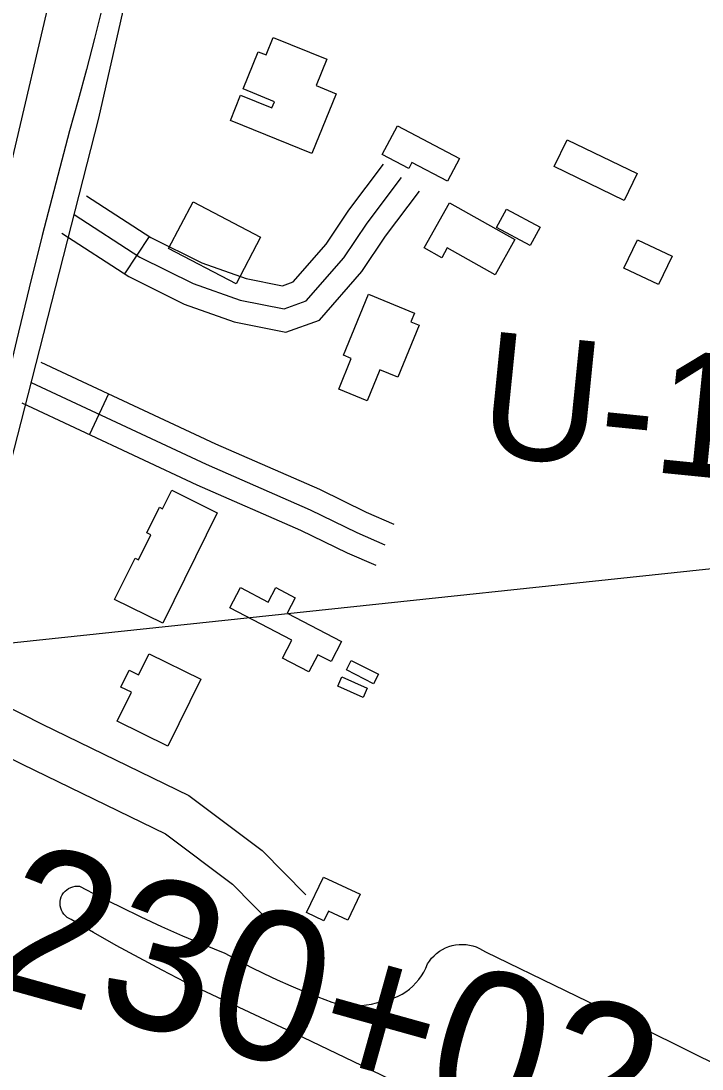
# Model space of a CAD drawing. Extents: x 3683402 to 3721514, y 487807 to 513565.
# Drawn here: x 3713224 to 3713679, y 500339 to 501040 of the extents above; entities that cross this region are included whole.
import ezdxf

# ---------------------------------------------------------------- set-up
doc = ezdxf.new("R2010")
doc.units = 0
for name, color, linetype in [('V-BLDG-OTLN', 7, 'Continuous'), ('V-LEVE-TOET', 7, 'Continuous'), ('V-RIVR-FERY', 7, 'Continuous'), ('V-RIVR-RANG-IDEN', 7, 'Continuous'), ('V-ROAD-CNTR', 7, 'Continuous'), ('V-SITE-VEGE', 7, 'Continuous'), ('V-SURV-IDEN', 7, 'Continuous'), ('V-SURV-LINE', 7, 'Continuous')]:
    doc.layers.add(name, color=color, linetype=linetype)

msp = doc.modelspace()

# ---------------------------------------------------------------- linework, layer by layer
at = {"layer": 'V-BLDG-OTLN'}
for points in [[(3713434.48, 500991.55), (3713418.25, 500951.53), (3713363.71, 500973.64), (3713370.56, 500990.54), (3713391.43, 500982.08), (3713393.12, 500986.27), (3713372.14, 500994.78), (3713382.26, 501019.72), (3713387.61, 501017.55), (3713392.37, 501029.28), (3713428.19, 501014.75), (3713420.99, 500997.02)], [(3713475.46, 500970.11), (3713516.95, 500948.15), (3713508.95, 500933.04), (3713485.14, 500945.65), (3713482.98, 500941.57), (3713465.31, 500950.94)], [(3713588.87, 500960.78), (3713635.81, 500938.21), (3713627.14, 500920.19), (3713580.2, 500942.77)], [(3713338.74, 500919.27), (3713383.85, 500895.69), (3713367.49, 500864.39), (3713322.39, 500887.97)], [(3713510.24, 500918.63), (3713554.03, 500894.03), (3713540.77, 500870.44), (3713508.79, 500888.41), (3713505.03, 500881.7), (3713493.22, 500888.34)], [(3713548.37, 500914.39), (3713570.79, 500902.34), (3713564.12, 500889.93), (3713541.7, 500901.98)], [(3713635.88, 500893.78), (3713659.09, 500882.75), (3713650.11, 500863.83), (3713626.9, 500874.85)], [(3713439.25, 500816.59), (3713456, 500857.38), (3713486.85, 500844.71), (3713484.48, 500838.92), (3713489.99, 500836.66), (3713475.71, 500801.89), (3713463.63, 500806.85), (3713455.1, 500786.08), (3713436.14, 500793.87), (3713444.58, 500814.4)], [(3713354.94, 500711.12), (3713318.43, 500637.12), (3713286.28, 500652.98), (3713299.93, 500680.64), (3713302.21, 500679.51), (3713310.46, 500696.23), (3713307.75, 500697.58), (3713316.22, 500714.75), (3713318.32, 500713.71), (3713324.47, 500726.16)], [(3713401.69, 500643.86), (3713438.03, 500624.84), (3713431.02, 500611.45), (3713422.11, 500616.11), (3713416.06, 500604.57), (3713398.49, 500613.77), (3713404.77, 500625.77), (3713363.34, 500647.46), (3713370.45, 500661.04), (3713389.05, 500651.29), (3713394.14, 500661.01), (3713407.12, 500654.22)], [(3713343.82, 500599.82), (3713321.81, 500554.95), (3713287.97, 500571.55), (3713297.48, 500590.92), (3713290.36, 500594.41), (3713295.93, 500605.75), (3713302.31, 500602.62), (3713309.26, 500616.78)], [(3713444.52, 500612.25), (3713462.65, 500603.01), (3713459.42, 500596.67), (3713441.29, 500605.92)], [(3713438.31, 500601.2), (3713455.19, 500593.62), (3713452.43, 500587.47), (3713435.55, 500595.04)], [(3713425.92, 500467.29), (3713450.42, 500455.73), (3713442.22, 500438.35), (3713429.25, 500444.47), (3713426.18, 500437.98), (3713414.66, 500443.43)]]:
    msp.add_lwpolyline(points, close=True, dxfattribs=at)
at = {"layer": 'V-LEVE-TOET'}
msp.add_lwpolyline([(3713277.95, 501049.16), (3713272.79, 501028.47), (3713267.43, 501007.84), (3713261.85, 500987.26), (3713256.08, 500966.74), (3713246.83, 500931.78), (3713237.83, 500896.75), (3713229.07, 500861.66), (3713220.55, 500826.51), (3713212.27, 500791.3), (3713204.24, 500756.04), (3713194.36, 500711.52), (3713184.29, 500667.04), (3713174.03, 500622.61), (3713163.56, 500578.23), (3713152.91, 500533.89), (3713145.81, 500502.42), (3713138.89, 500470.91), (3713132.15, 500439.35), (3713125.59, 500407.77), (3713119.21, 500376.14), (3713113.01, 500344.48), (3713102.04, 500289.94)], dxfattribs=at)
at = {"layer": 'V-RIVR-FERY'}
msp.add_lwpolyline([(3710269.03, 500311.07), (3714622.71, 500773.22)], dxfattribs=at)
at = {"layer": 'V-ROAD-CNTR'}
for p, q in [((3713309.3, 500896.11), (3713292.97, 500870.94)), ((3713282.15, 500790.67), (3713269.43, 500763.5))]:
    msp.add_line(p, q, dxfattribs=at)
for points in [[(3713009.46, 499793.9), (3713067.04, 500042.91), (3713093.56, 500188.37), (3713137.19, 500381.26), (3713184.45, 500619.44), (3713228.39, 500790), (3713275.62, 500975.17), (3713314.94, 501148.65), (3713351.76, 501305.17), (3713376.05, 501412.28), (3713396.6, 501490.5), (3713419.75, 501576.17), (3713457.87, 501695.65), (3713521.56, 501879.03), (3713579.56, 502034.86), (3713618.36, 502142.01), (3713656.24, 502241.27)], [(3713267.35, 500923.32), (3713310.58, 500895.28), (3713344.54, 500878.31), (3713374.18, 500867.96), (3713398.53, 500863.11), (3713405.71, 500865.67), (3713427.67, 500890.94), (3713442.96, 500913.63), (3713466.13, 500944.45)], [(3713259.19, 500910.73), (3713303.13, 500882.24), (3713338.69, 500864.47), (3713370.22, 500853.45), (3713399.67, 500847.59), (3713414.46, 500852.86), (3713439.59, 500881.79), (3713455.18, 500904.92), (3713478.12, 500935.44)], [(3713251.02, 500898.15), (3713295.67, 500869.19), (3713332.84, 500850.62), (3713366.26, 500838.94), (3713400.8, 500832.07), (3713423.2, 500840.05), (3713451.52, 500872.65), (3713467.4, 500896.22), (3713490.11, 500926.43)], [(3713236.87, 500811.87), (3713353.64, 500757.21), (3713423.29, 500726.79), (3713454.46, 500711.49), (3713472.96, 500703.5)], [(3713230.51, 500798.29), (3713347.45, 500743.54), (3713416.98, 500713.17), (3713448.18, 500697.87), (3713467.01, 500689.73)], [(3713224.15, 500784.7), (3713341.27, 500729.87), (3713410.67, 500699.56), (3713441.9, 500684.24), (3713461.06, 500675.96)], [(3713184.11, 500596.87), (3713237.81, 500569.61), (3713335.97, 500521.81), (3713384.88, 500485.08), (3713414.25, 500455.34)], [(3713170.53, 500570.12), (3713224.45, 500542.75), (3713320.25, 500496.09), (3713365.09, 500462.42), (3713392.9, 500434.26)]]:
    msp.add_lwpolyline(points, dxfattribs=at)
at = {"layer": 'V-SITE-VEGE'}
for points in [[(3713372.94, 500378.42), (3713333.39, 500396.87), (3713317.95, 500404.89), (3713302.6, 500413.1), (3713287.35, 500421.49), (3713272.2, 500430.06), (3713257.16, 500438.82), (3713255.78, 500439.46), (3713254.49, 500440.28), (3713253.32, 500441.27), (3713252.3, 500442.4), (3713251.43, 500443.66), (3713250.73, 500445.02), (3713250.21, 500446.46), (3713249.9, 500447.95), (3713249.77, 500449.47), (3713249.85, 500451), (3713250.13, 500452.5), (3713250.61, 500453.95), (3713251.27, 500455.33), (3713252.11, 500456.61), (3713253.1, 500457.76), (3713254.24, 500458.78), (3713255.51, 500459.64), (3713256.87, 500460.32), (3713258.31, 500460.82), (3713259.81, 500461.12), (3713261.34, 500461.23), (3713262.86, 500461.13)], [(3713262.86, 500461.13), (3713276.41, 500454.07), (3713290.08, 500447.23), (3713303.85, 500440.61), (3713317.72, 500434.2), (3713331.69, 500428.01), (3713345.76, 500422.05), (3713359.93, 500416.31), (3713368.56, 500411.57), (3713377.28, 500407.01), (3713386.1, 500402.64), (3713395.01, 500398.45), (3713404.01, 500394.45), (3713413.08, 500390.65), (3713422.24, 500387.03), (3713431.47, 500383.6), (3713434.71, 500382.68), (3713438, 500381.97), (3713441.34, 500381.46), (3713444.7, 500381.18), (3713448.07, 500381.11), (3713451.44, 500381.26), (3713454.79, 500381.63), (3713458.11, 500382.21), (3713461.39, 500383), (3713464.6, 500384.01), (3713467.53, 500384.56), (3713470.41, 500385.33), (3713473.22, 500386.32), (3713475.95, 500387.52), (3713478.58, 500388.92), (3713481.09, 500390.53), (3713483.48, 500392.32), (3713485.72, 500394.28), (3713487.81, 500396.41), (3713489.73, 500398.69), (3713491.47, 500401.11), (3713493.03, 500403.66), (3713494.38, 500406.32), (3713495.52, 500409.07), (3713496.81, 500411.04), (3713498.27, 500412.88), (3713499.88, 500414.58), (3713501.63, 500416.14), (3713503.51, 500417.55), (3713505.5, 500418.78), (3713507.6, 500419.84), (3713509.78, 500420.71), (3713512.03, 500421.38), (3713514.33, 500421.85), (3713516.65, 500422.13), (3713519, 500422.2), (3713521.34, 500422.06), (3713523.66, 500421.72), (3713525.95, 500421.18), (3713528.18, 500420.45), (3713530.33, 500419.52), (3713532.4, 500418.4), (3713534.36, 500417.11), (3713587.63, 500391.35), (3713640.8, 500365.37), (3713693.85, 500339.17)], [(3713689.98, 500219.27), (3713649.9, 500239.88), (3713609.92, 500260.68), (3713570.04, 500281.67), (3713530.26, 500302.85), (3713491.05, 500322.01), (3713451.77, 500340.99), (3713412.39, 500359.79), (3713372.94, 500378.42)]]:
    msp.add_lwpolyline(points, dxfattribs=at)
at = {"layer": 'V-SURV-LINE'}
msp.add_lwpolyline([(3713355.88, 501538.77), (3713104.8, 500467.25)], dxfattribs=at)

# ---------------------------------------------------------------- texts
at = {"layer": 'V-RIVR-RANG-IDEN'}
msp.add_text('U-110', height=83, rotation=354.25733, dxfattribs=at).set_placement((3713527.92, 500750.31))
at = {"layer": 'V-SURV-IDEN'}
msp.add_text('230+02.0', height=100, rotation=344.4073, dxfattribs=at).set_placement((3713198.99, 500396.41))

doc.saveas('drawing.dxf')
